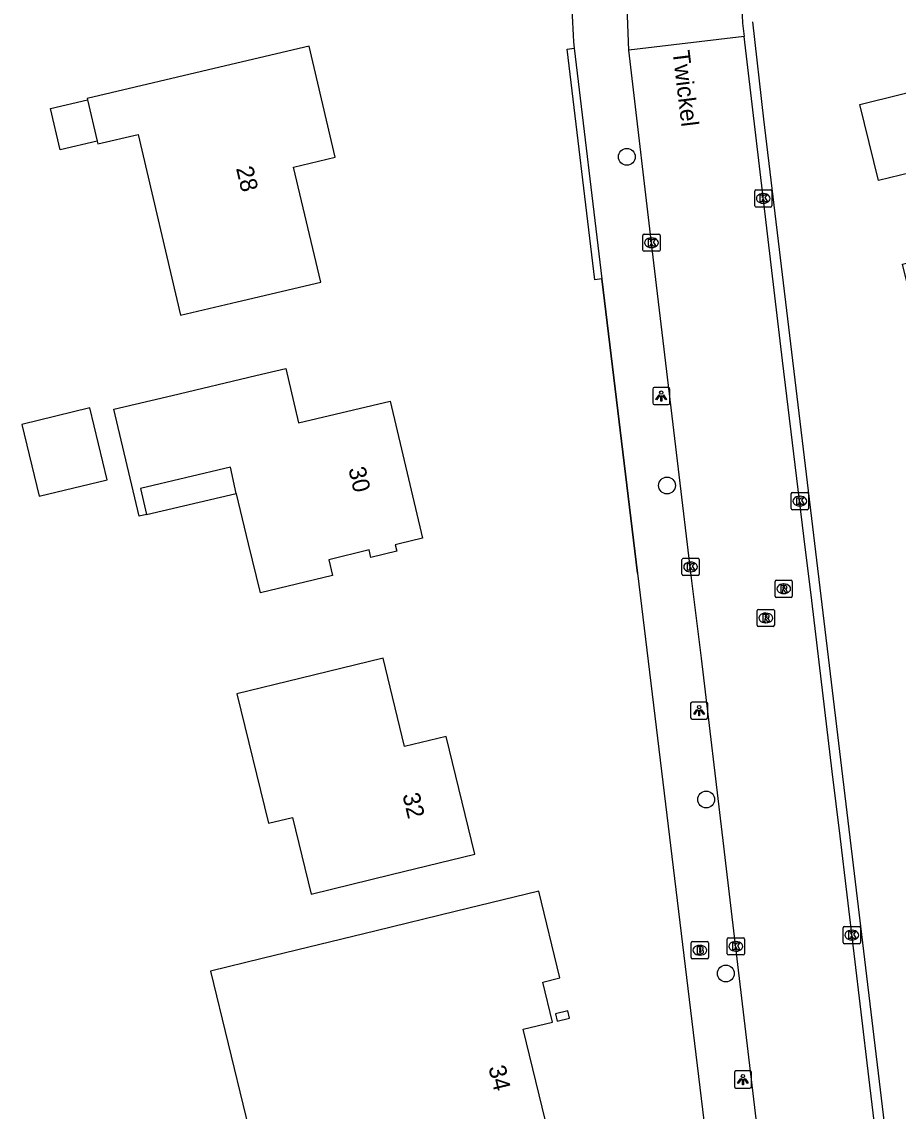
# Model space of a CAD drawing. Extents: x 157663 to 158496, y 379212 to 380934.
# Drawn here: x 158040.9 to 158091.9, y 380467 to 380530.4 of the extents above; entities that cross this region are included whole.
import ezdxf

# ---------------------------------------------------------------- set-up
doc = ezdxf.new("R2010")
doc.units = 0
for name, color, linetype in [('IMGEO_Boom', 7, 'Continuous'), ('IMGEO_Brandkraan', 7, 'Continuous'), ('IMGEO_Haag', 7, 'Continuous'), ('IMGEO_Hek', 7, 'Continuous'), ('IMGEO_Kolk', 7, 'Continuous'), ('IMGEO_Lichtpunt', 7, 'Continuous'), ('IMGEO_Openbare_ruimte_label', 7, 'Continuous'), ('IMGEO_Pand', 7, 'Continuous'), ('IMGEO_Pand_nummerreeks', 7, 'Continuous'), ('IMGEO_Pand_overbouw', 7, 'Continuous'), ('IMGEO_Rijbaan_lokaal_open', 7, 'Continuous'), ('IMGEO_Rioolput', 7, 'Continuous'), ('IMGEO_Voetpad_open', 7, 'Continuous')]:
    doc.layers.add(name, color=color, linetype=linetype)

msp = doc.modelspace()

# ---------------------------------------------------------------- linework, layer by layer
at = {"layer": 'IMGEO_Boom'}
for centre in [(158076.134, 380522.518), (158078.472, 380503.385), (158080.75, 380485.114), (158081.899, 380474.986)]:
    msp.add_circle(centre, 0.489, dxfattribs=at)
at = {"layer": 'IMGEO_Brandkraan'}
for p, q in [((158079.885, 380475.911), (158079.885, 380476.763)), ((158079.96, 380476.837), (158080.812, 380476.837)), ((158080.373, 380476.617), (158080.398, 380476.617)), ((158080.886, 380476.763), (158080.886, 380475.911)), ((158080.812, 380475.837), (158079.96, 380475.837)), ((158080.396, 380476.057), (158080.371, 380476.057))]:
    msp.add_line(p, q, dxfattribs=at)
for points in [[(158079.885, 380475.911), (158079.885, 380476.763)], [(158079.96, 380476.837), (158080.812, 380476.837)], [(158080.233, 380476.537), (158080.233, 380476.137), (158080.446, 380476.137)], [(158080.464, 380476.537), (158080.233, 380476.537)], [(158080.412, 380476.456), (158080.358, 380476.456), (158080.358, 380476.38)], [(158080.358, 380476.38), (158080.411, 380476.38)], [(158080.42, 380476.304), (158080.358, 380476.304), (158080.358, 380476.223)], [(158080.886, 380476.763), (158080.886, 380475.911)], [(158080.812, 380475.837), (158079.96, 380475.837)], [(158080.358, 380476.223), (158080.42, 380476.223)]]:
    msp.add_lwpolyline(points, dxfattribs=at)
for centre, radius, start, end in [((158079.962, 380476.761), 0.0765, 91.55205, 178.44795), ((158079.962, 380476.761), 0.0765, 91.55205, 178.44795), ((158080.413, 380476.418), 0.0379, 267.82845, 90.93552), ((158080.421, 380476.263), 0.0404, 269.87594, 90.50774), ((158080.468, 380476.392), 0.145, 59.4692, 91.53667), ((158080.493, 380476.439), 0.0922, 285.51372, 58.15012), ((158080.498, 380476.247), 0.105, 301.31148, 78.98903), ((158080.81, 380476.761), 0.0765, 1.55205, 88.44795), ((158080.81, 380476.761), 0.0765, 1.55205, 88.44795), ((158079.962, 380475.913), 0.0765, 181.55205, 268.44795), ((158079.962, 380475.913), 0.0765, 181.55205, 268.44795), ((158080.452, 380476.388), 0.251, 268.66757, 293.53466), ((158080.81, 380475.913), 0.0765, 271.55205, 358.44795), ((158080.81, 380475.913), 0.0765, 271.55205, 358.44795)]:
    msp.add_arc(centre, radius, start, end, dxfattribs=at)
for centre, major_axis, ratio, start_param, end_param in [((158080.372, 380476.337), (-0.387, 0.002), 0.722429, 4.712389, 7.853982), ((158080.397, 380476.337), (-0.39, 0.002), 0.717154, 1.570796, 4.712389)]:
    msp.add_ellipse(centre, major_axis=major_axis, ratio=ratio, start_param=start_param, end_param=end_param, dxfattribs=at)
at = {"layer": 'IMGEO_Haag'}
msp.add_lwpolyline([(158074.678, 380515.405), (158074.281, 380515.357), (158072.666, 380528.789), (158073.063, 380528.837)], dxfattribs=at)
at = {"layer": 'IMGEO_Hek'}
for points in [[(158084.108, 380524.698), (158083.47, 380530.375)], [(158076.753, 380498.285), (158074.678, 380515.405)]]:
    msp.add_lwpolyline(points, dxfattribs=at)
at = {"layer": 'IMGEO_Kolk'}
for p, q in [((158083.576, 380519.668), (158083.576, 380520.52)), ((158083.651, 380520.594), (158084.503, 380520.594)), ((158084.064, 380520.374), (158084.089, 380520.374)), ((158084.577, 380520.52), (158084.577, 380519.668)), ((158084.503, 380519.594), (158083.651, 380519.594)), ((158084.087, 380519.814), (158084.062, 380519.814)), ((158077.072, 380517.09), (158077.072, 380517.942)), ((158077.147, 380518.016), (158077.999, 380518.016)), ((158077.56, 380517.796), (158077.585, 380517.796)), ((158078.073, 380517.942), (158078.073, 380517.09)), ((158077.999, 380517.016), (158077.147, 380517.016)), ((158077.583, 380517.236), (158077.558, 380517.236)), ((158085.703, 380502.051), (158085.703, 380502.903)), ((158085.778, 380502.977), (158086.63, 380502.977)), ((158086.704, 380502.903), (158086.704, 380502.051)), ((158086.191, 380502.757), (158086.216, 380502.757)), ((158086.63, 380501.977), (158085.778, 380501.977)), ((158086.214, 380502.197), (158086.189, 380502.197)), ((158079.346, 380498.223), (158079.346, 380499.075)), ((158079.421, 380499.149), (158080.273, 380499.149)), ((158080.347, 380499.075), (158080.347, 380498.223)), ((158079.834, 380498.929), (158079.859, 380498.929)), ((158080.273, 380498.149), (158079.421, 380498.149)), ((158079.857, 380498.369), (158079.832, 380498.369)), ((158088.733, 380476.793), (158088.733, 380477.645)), ((158088.808, 380477.719), (158089.66, 380477.719)), ((158089.221, 380477.499), (158089.246, 380477.499)), ((158089.734, 380477.645), (158089.734, 380476.793)), ((158081.977, 380476.136), (158081.977, 380476.988)), ((158082.052, 380477.062), (158082.904, 380477.062)), ((158082.978, 380476.988), (158082.978, 380476.136)), ((158089.244, 380476.939), (158089.219, 380476.939)), ((158082.488, 380476.282), (158082.463, 380476.282)), ((158082.465, 380476.842), (158082.49, 380476.842)), ((158089.66, 380476.719), (158088.808, 380476.719)), ((158082.904, 380476.062), (158082.052, 380476.062))]:
    msp.add_line(p, q, dxfattribs=at)
for points in [[(158083.576, 380519.668), (158083.576, 380520.52)], [(158083.651, 380520.594), (158084.503, 380520.594)], [(158083.897, 380520.294), (158084.02, 380520.294), (158084.02, 380520.143), (158084.15, 380520.294), (158084.314, 380520.294), (158084.168, 380520.143), (158084.321, 380519.894), (158084.169, 380519.894), (158084.084, 380520.058), (158084.02, 380519.991), (158084.02, 380519.894), (158083.897, 380519.894), (158083.897, 380520.294)], [(158084.577, 380520.52), (158084.577, 380519.668)], [(158084.503, 380519.594), (158083.651, 380519.594)], [(158077.072, 380517.09), (158077.072, 380517.942)], [(158077.147, 380518.016), (158077.999, 380518.016)], [(158077.393, 380517.716), (158077.516, 380517.716), (158077.516, 380517.565), (158077.646, 380517.716), (158077.81, 380517.716), (158077.664, 380517.565), (158077.817, 380517.316), (158077.665, 380517.316), (158077.58, 380517.48), (158077.516, 380517.413), (158077.516, 380517.316), (158077.393, 380517.316), (158077.393, 380517.716)], [(158078.073, 380517.942), (158078.073, 380517.09)], [(158077.999, 380517.016), (158077.147, 380517.016)], [(158085.703, 380502.051), (158085.703, 380502.903)], [(158085.778, 380502.977), (158086.63, 380502.977)], [(158086.704, 380502.903), (158086.704, 380502.051)], [(158086.024, 380502.677), (158086.147, 380502.677), (158086.147, 380502.526), (158086.277, 380502.677), (158086.441, 380502.677), (158086.295, 380502.526), (158086.448, 380502.277), (158086.296, 380502.277), (158086.211, 380502.441), (158086.147, 380502.374), (158086.147, 380502.277), (158086.024, 380502.277), (158086.024, 380502.677)], [(158086.63, 380501.977), (158085.778, 380501.977)], [(158079.346, 380498.223), (158079.346, 380499.075)], [(158079.421, 380499.149), (158080.273, 380499.149)], [(158080.347, 380499.075), (158080.347, 380498.223)], [(158079.667, 380498.849), (158079.79, 380498.849), (158079.79, 380498.698), (158079.92, 380498.849), (158080.084, 380498.849), (158079.938, 380498.698), (158080.091, 380498.449), (158079.939, 380498.449), (158079.854, 380498.613), (158079.79, 380498.546), (158079.79, 380498.449), (158079.667, 380498.449), (158079.667, 380498.849)], [(158080.273, 380498.149), (158079.421, 380498.149)], [(158088.733, 380476.793), (158088.733, 380477.645)], [(158088.808, 380477.719), (158089.66, 380477.719)], [(158089.734, 380477.645), (158089.734, 380476.793)], [(158081.977, 380476.136), (158081.977, 380476.988)], [(158082.052, 380477.062), (158082.904, 380477.062)], [(158082.978, 380476.988), (158082.978, 380476.136)], [(158089.054, 380477.419), (158089.177, 380477.419), (158089.177, 380477.268), (158089.307, 380477.419), (158089.471, 380477.419), (158089.325, 380477.268), (158089.478, 380477.019), (158089.326, 380477.019), (158089.241, 380477.183), (158089.177, 380477.116), (158089.177, 380477.019), (158089.054, 380477.019), (158089.054, 380477.419)], [(158082.298, 380476.762), (158082.421, 380476.762), (158082.421, 380476.611), (158082.551, 380476.762), (158082.715, 380476.762), (158082.569, 380476.611), (158082.722, 380476.362), (158082.57, 380476.362), (158082.485, 380476.526), (158082.421, 380476.459), (158082.421, 380476.362), (158082.298, 380476.362), (158082.298, 380476.762)], [(158089.66, 380476.719), (158088.808, 380476.719)], [(158082.904, 380476.062), (158082.052, 380476.062)]]:
    msp.add_lwpolyline(points, dxfattribs=at)
for centre, start, end in [((158083.653, 380520.518), 91.55205, 178.44795), ((158083.653, 380520.518), 91.55205, 178.44795), ((158084.501, 380520.518), 1.55205, 88.44795), ((158084.501, 380520.518), 1.55205, 88.44795), ((158083.653, 380519.67), 181.55205, 268.44795), ((158083.653, 380519.67), 181.55205, 268.44795), ((158084.501, 380519.67), 271.55205, 358.44795), ((158084.501, 380519.67), 271.55205, 358.44795), ((158077.149, 380517.94), 91.55205, 178.44795), ((158077.149, 380517.94), 91.55205, 178.44795), ((158077.997, 380517.94), 1.55205, 88.44795), ((158077.997, 380517.94), 1.55205, 88.44795), ((158077.149, 380517.092), 181.55205, 268.44795), ((158077.149, 380517.092), 181.55205, 268.44795), ((158077.997, 380517.092), 271.55205, 358.44795), ((158077.997, 380517.092), 271.55205, 358.44795), ((158085.78, 380502.901), 91.55205, 178.44795), ((158085.78, 380502.901), 91.55205, 178.44795), ((158086.628, 380502.901), 1.55205, 88.44795), ((158086.628, 380502.901), 1.55205, 88.44795), ((158085.78, 380502.053), 181.55205, 268.44795), ((158085.78, 380502.053), 181.55205, 268.44795), ((158086.628, 380502.053), 271.55205, 358.44795), ((158086.628, 380502.053), 271.55205, 358.44795), ((158079.423, 380499.073), 91.55205, 178.44795), ((158079.423, 380499.073), 91.55205, 178.44795), ((158080.271, 380499.073), 1.55205, 88.44795), ((158080.271, 380499.073), 1.55205, 88.44795), ((158079.423, 380498.225), 181.55205, 268.44795), ((158079.423, 380498.225), 181.55205, 268.44795), ((158080.271, 380498.225), 271.55205, 358.44795), ((158080.271, 380498.225), 271.55205, 358.44795), ((158088.81, 380477.643), 91.55205, 178.44795), ((158088.81, 380477.643), 91.55205, 178.44795), ((158089.658, 380477.643), 1.55205, 88.44795), ((158089.658, 380477.643), 1.55205, 88.44795), ((158082.054, 380476.986), 91.55205, 178.44795), ((158082.054, 380476.986), 91.55205, 178.44795), ((158082.902, 380476.986), 1.55205, 88.44795), ((158082.902, 380476.986), 1.55205, 88.44795), ((158088.81, 380476.795), 181.55205, 268.44795), ((158088.81, 380476.795), 181.55205, 268.44795), ((158089.658, 380476.795), 271.55205, 358.44795), ((158089.658, 380476.795), 271.55205, 358.44795), ((158082.054, 380476.138), 181.55205, 268.44795), ((158082.054, 380476.138), 181.55205, 268.44795), ((158082.902, 380476.138), 271.55205, 358.44795), ((158082.902, 380476.138), 271.55205, 358.44795)]:
    msp.add_arc(centre, 0.0765, start, end, dxfattribs=at)
for centre, major_axis, ratio, start_param, end_param in [((158084.063, 380520.094), (-0.387, 0.002), 0.722429, 4.712389, 7.853982), ((158084.088, 380520.094), (-0.39, 0.002), 0.717154, 1.570796, 4.712389), ((158077.559, 380517.516), (-0.387, 0.002), 0.722429, 4.712389, 7.853982), ((158077.584, 380517.516), (-0.39, 0.002), 0.717154, 1.570796, 4.712389), ((158086.19, 380502.477), (-0.387, 0.002), 0.722429, 4.712389, 7.853982), ((158086.215, 380502.477), (-0.39, 0.002), 0.717154, 1.570796, 4.712389), ((158079.833, 380498.649), (-0.387, 0.002), 0.722429, 4.712389, 7.853982), ((158079.858, 380498.649), (-0.39, 0.002), 0.717154, 1.570796, 4.712389), ((158089.22, 380477.219), (-0.387, 0.002), 0.722429, 4.712389, 7.853982), ((158089.245, 380477.219), (-0.39, 0.002), 0.717154, 1.570796, 4.712389), ((158082.464, 380476.562), (-0.387, 0.002), 0.722429, 4.712389, 7.853982), ((158082.489, 380476.562), (-0.39, 0.002), 0.717154, 1.570796, 4.712389)]:
    msp.add_ellipse(centre, major_axis=major_axis, ratio=ratio, start_param=start_param, end_param=end_param, dxfattribs=at)
at = {"layer": 'IMGEO_Lichtpunt'}
for p, q in [((158077.642, 380508.995), (158077.642, 380508.188)), ((158077.642, 380508.995), (158077.642, 380508.188)), ((158078.544, 380509.09), (158077.736, 380509.09)), ((158078.544, 380509.09), (158077.736, 380509.09)), ((158078.638, 380508.188), (158078.638, 380508.995)), ((158078.638, 380508.188), (158078.638, 380508.995)), ((158077.736, 380508.094), (158078.544, 380508.094)), ((158077.736, 380508.094), (158078.544, 380508.094)), ((158079.845, 380490.69), (158079.845, 380489.883)), ((158079.845, 380490.69), (158079.845, 380489.883)), ((158080.747, 380490.785), (158079.939, 380490.785)), ((158080.747, 380490.785), (158079.939, 380490.785)), ((158080.841, 380489.883), (158080.841, 380490.69)), ((158080.841, 380489.883), (158080.841, 380490.69)), ((158079.939, 380489.789), (158080.747, 380489.789)), ((158079.939, 380489.789), (158080.747, 380489.789)), ((158083.297, 380469.31), (158082.489, 380469.31)), ((158083.297, 380469.31), (158082.489, 380469.31)), ((158082.395, 380469.215), (158082.395, 380468.408)), ((158082.395, 380469.215), (158082.395, 380468.408)), ((158083.391, 380468.408), (158083.391, 380469.215)), ((158083.391, 380468.408), (158083.391, 380469.215)), ((158082.489, 380468.314), (158083.297, 380468.314)), ((158082.489, 380468.314), (158083.297, 380468.314))]:
    msp.add_line(p, q, dxfattribs=at)
for points in [[(158078.016, 380508.659), (158078.055, 380508.631), (158077.867, 380508.369), (158077.829, 380508.396), (158078.016, 380508.659)], [(158078.118, 380508.611), (158078.165, 380508.611), (158078.165, 380508.289), (158078.118, 380508.289), (158078.118, 380508.611)], [(158078.228, 380508.631), (158078.266, 380508.658), (158078.453, 380508.396), (158078.414, 380508.368), (158078.228, 380508.631)], [(158080.219, 380490.354), (158080.258, 380490.326), (158080.07, 380490.064), (158080.032, 380490.091), (158080.219, 380490.354)], [(158080.321, 380490.306), (158080.368, 380490.306), (158080.368, 380489.984), (158080.321, 380489.984), (158080.321, 380490.306)], [(158080.431, 380490.326), (158080.469, 380490.353), (158080.656, 380490.091), (158080.617, 380490.063), (158080.431, 380490.326)], [(158082.769, 380468.879), (158082.808, 380468.851), (158082.62, 380468.589), (158082.582, 380468.616), (158082.769, 380468.879)], [(158082.871, 380468.831), (158082.918, 380468.831), (158082.918, 380468.509), (158082.871, 380468.509), (158082.871, 380468.831)], [(158082.981, 380468.851), (158083.019, 380468.878), (158083.206, 380468.616), (158083.167, 380468.588), (158082.981, 380468.851)]]:
    msp.add_lwpolyline(points, dxfattribs=at)
for centre in [(158078.141, 380508.793), (158080.344, 380490.488), (158082.894, 380469.013)]:
    msp.add_circle(centre, 0.0994, dxfattribs=at)
for centre, start, end in [((158077.736, 380508.995), 90, 180), ((158077.736, 380508.995), 90, 180), ((158078.544, 380508.995), 0, 90), ((158078.544, 380508.995), 0, 90), ((158077.736, 380508.188), 180, 270), ((158077.736, 380508.188), 180, 270), ((158078.544, 380508.188), 270, 0), ((158078.544, 380508.188), 270, 360), ((158079.939, 380490.69), 90, 180), ((158079.939, 380490.69), 90, 180), ((158080.747, 380490.69), 0, 90), ((158080.747, 380490.69), 0, 90), ((158079.939, 380489.883), 180, 270), ((158079.939, 380489.883), 180, 270), ((158080.747, 380489.883), 270, 0), ((158080.747, 380489.883), 270, 360), ((158082.489, 380469.215), 90, 180), ((158082.489, 380469.215), 90, 180), ((158083.297, 380469.215), 0, 90), ((158083.297, 380469.215), 0, 90), ((158082.489, 380468.408), 180, 270), ((158082.489, 380468.408), 180, 270), ((158083.297, 380468.408), 270, 0), ((158083.297, 380468.408), 270, 360)]:
    msp.add_arc(centre, 0.0946, start, end, dxfattribs=at)
at = {"layer": 'IMGEO_Pand'}
for points in [[(158045.307, 380523.431), (158045.345, 380523.269), (158047.685, 380523.82), (158050.161, 380513.298), (158053.45, 380514.072), (158058.317, 380515.217), (158056.739, 380521.922), (158059.164, 380522.493), (158057.644, 380528.954), (158052.777, 380527.809), (158044.723, 380525.914), (158044.741, 380525.838)], [(158093.155, 380512.335), (158092.19, 380516.26), (158093.911, 380516.683), (158092.7, 380521.607), (158090.782, 380521.135), (158089.692, 380525.568), (158094.548, 380526.762), (158099.158, 380527.896), (158101.574, 380518.077), (158105.369, 380519.011), (158106.246, 380515.449), (158102.316, 380514.482), (158101.963, 380514.395)], [(158045.307, 380523.431), (158043.162, 380522.926), (158042.596, 380525.334), (158044.741, 380525.838)], [(158044.741, 380525.838), (158045.307, 380523.431)], [(158054.533, 380509.779), (158056.288, 380510.192), (158057.03, 380507.04), (158062.364, 380508.295), (158064.24, 380500.323), (158062.876, 380500), (158062.658, 380499.936), (158062.749, 380499.56), (158061.244, 380499.194), (158061.137, 380499.632), (158058.781, 380499.058), (158059.001, 380498.156), (158054.804, 380497.135), (158054.111, 380500), (158053.408, 380502.905), (158053.402, 380502.928), (158053.06, 380504.444), (158047.824, 380503.213), (158048.179, 380501.7), (158047.746, 380501.598), (158046.278, 380507.836), (158049.666, 380508.633), (158054.533, 380509.779)], [(158044.887, 380507.9), (158040.919, 380506.945), (158041.927, 380502.757), (158045.895, 380503.712), (158044.887, 380507.9)], [(158065.617, 380488.774), (158063.204, 380488.187), (158061.952, 380493.334), (158057.094, 380492.152), (158053.439, 380491.263), (158055.272, 380483.731), (158056.671, 380484.071), (158057.758, 380479.601), (158062.427, 380480.737), (158067.285, 380481.919), (158065.617, 380488.774)], [(158070.106, 380471.734), (158071.817, 380472.15), (158071.25, 380474.483), (158072.233, 380474.722), (158071.005, 380479.768), (158066.147, 380478.586), (158061.551, 380477.468), (158054.903, 380475.85), (158051.903, 380475.12), (158054.99, 380462.43), (158062.63, 380464.289), (158062.754, 380463.778), (158063.559, 380460.468), (158066.712, 380461.235), (158069.52, 380461.918), (158068.595, 380465.717), (158071.403, 380466.4), (158070.106, 380471.734)], [(158072.698, 380472.808), (158071.98, 380472.634), (158072.082, 380472.214), (158072.8, 380472.389), (158072.698, 380472.808)]]:
    msp.add_lwpolyline(points, dxfattribs=at)
at = {"layer": 'IMGEO_Pand_overbouw'}
msp.add_lwpolyline([(158053.06, 380504.444), (158047.824, 380503.213), (158048.179, 380501.7), (158053.402, 380502.928)], close=True, dxfattribs=at)
at = {"layer": 'IMGEO_Rijbaan_lokaal_open'}
for points in [[(158076.245, 380528.73), (158076.07, 380533.27)], [(158082.866, 380530.302), (158082.958, 380529.523)], [(158082.958, 380529.523), (158076.245, 380528.73)], [(158091.416, 380458.976), (158090.221, 380468.97), (158089.784, 380472.738), (158088.547, 380482.967), (158088.09, 380486.736), (158086.903, 380496.686), (158086.439, 380500.445), (158085.198, 380510.659), (158084.741, 380514.431), (158082.958, 380529.523)], [(158091.201, 380403.997), (158086.642, 380441.77), (158086.089, 380446.282), (158084.501, 380459.454), (158084.064, 380463.2), (158083.878, 380464.74), (158083.435, 380468.487), (158082.23, 380478.604), (158081.782, 380482.399), (158080.477, 380493.331), (158079.926, 380497.842), (158078.254, 380511.803), (158077.715, 380516.353), (158076.245, 380528.73)]]:
    msp.add_lwpolyline(points, dxfattribs=at)
msp.add_arc((158117.182, 380532.437), 34.382, 171.3911, 183.56083, dxfattribs=at)
at = {"layer": 'IMGEO_Rioolput'}
for p, q in [((158084.764, 380496.948), (158084.764, 380497.8)), ((158084.839, 380497.874), (158085.691, 380497.874)), ((158085.765, 380497.8), (158085.765, 380496.948)), ((158085.252, 380497.654), (158085.277, 380497.654)), ((158085.691, 380496.874), (158084.839, 380496.874)), ((158085.275, 380497.094), (158085.25, 380497.094)), ((158083.722, 380495.25), (158083.722, 380496.102)), ((158083.797, 380496.176), (158084.649, 380496.176)), ((158084.21, 380495.956), (158084.235, 380495.956)), ((158084.723, 380496.102), (158084.723, 380495.25)), ((158084.233, 380495.396), (158084.208, 380495.396)), ((158084.649, 380495.176), (158083.797, 380495.176))]:
    msp.add_line(p, q, dxfattribs=at)
for points in [[(158084.764, 380496.948), (158084.764, 380497.8)], [(158084.839, 380497.874), (158085.691, 380497.874)], [(158085.765, 380497.8), (158085.765, 380496.948)], [(158085.353, 380497.572), (158085.101, 380497.574), (158085.101, 380497.174)], [(158085.101, 380497.174), (158085.225, 380497.174), (158085.225, 380497.336), (158085.236, 380497.336)], [(158085.279, 380497.493), (158085.225, 380497.493), (158085.225, 380497.412)], [(158085.225, 380497.412), (158085.277, 380497.412)], [(158085.283, 380497.307), (158085.354, 380497.174), (158085.494, 380497.174), (158085.429, 380497.3)], [(158085.691, 380496.874), (158084.839, 380496.874)], [(158083.722, 380495.25), (158083.722, 380496.102)], [(158083.797, 380496.176), (158084.649, 380496.176)], [(158084.723, 380496.102), (158084.723, 380495.25)], [(158084.311, 380495.874), (158084.059, 380495.876), (158084.059, 380495.476)], [(158084.059, 380495.476), (158084.183, 380495.476), (158084.183, 380495.638), (158084.194, 380495.638)], [(158084.237, 380495.795), (158084.183, 380495.795), (158084.183, 380495.714)], [(158084.183, 380495.714), (158084.235, 380495.714)], [(158084.241, 380495.609), (158084.312, 380495.476), (158084.452, 380495.476), (158084.387, 380495.602)], [(158084.649, 380495.176), (158083.797, 380495.176)]]:
    msp.add_lwpolyline(points, dxfattribs=at)
for centre, radius, start, end in [((158084.841, 380497.798), 0.0765, 91.55205, 178.44795), ((158084.841, 380497.798), 0.0765, 91.55205, 178.44795), ((158085.689, 380497.798), 0.0765, 1.55205, 88.44795), ((158085.689, 380497.798), 0.0765, 1.55205, 88.44795), ((158085.235, 380497.283), 0.0533, 26.02933, 88.69889), ((158085.261, 380497.601), 0.19, 274.7715, 282.96867), ((158085.285, 380497.397), 0.0964, 77.00612, 93.18647), ((158085.299, 380497.454), 0.0378, 276.66336, 79.67722), ((158085.352, 380497.462), 0.109, 350.36119, 89.41601), ((158085.35, 380497.462), 0.112, 277.58423, 350.98172), ((158085.334, 380497.247), 0.108, 29.51342, 73.79051), ((158084.841, 380496.95), 0.0765, 181.55205, 268.44795), ((158084.841, 380496.95), 0.0765, 181.55205, 268.44795), ((158085.689, 380496.95), 0.0765, 271.55205, 358.44795), ((158085.689, 380496.95), 0.0765, 271.55205, 358.44795), ((158083.799, 380496.1), 0.0765, 91.55205, 178.44795), ((158083.799, 380496.1), 0.0765, 91.55205, 178.44795), ((158084.647, 380496.1), 0.0765, 1.55205, 88.44795), ((158084.647, 380496.1), 0.0765, 1.55205, 88.44795), ((158084.193, 380495.585), 0.0533, 26.02933, 88.69889), ((158084.219, 380495.903), 0.19, 274.7715, 282.96867), ((158084.243, 380495.699), 0.0964, 77.00612, 93.18647), ((158084.257, 380495.756), 0.0378, 276.66336, 79.67722), ((158084.31, 380495.764), 0.109, 350.36119, 89.41601), ((158084.308, 380495.764), 0.112, 277.58423, 350.98172), ((158084.292, 380495.549), 0.108, 29.51342, 73.79051), ((158083.799, 380495.252), 0.0765, 181.55205, 268.44795), ((158083.799, 380495.252), 0.0765, 181.55205, 268.44795), ((158084.647, 380495.252), 0.0765, 271.55205, 358.44795), ((158084.647, 380495.252), 0.0765, 271.55205, 358.44795)]:
    msp.add_arc(centre, radius, start, end, dxfattribs=at)
for centre, major_axis, ratio, start_param, end_param in [((158085.251, 380497.374), (-0.387, 0.002), 0.722429, 4.712389, 7.853982), ((158085.276, 380497.374), (-0.39, 0.002), 0.717154, 1.570796, 4.712389), ((158084.209, 380495.676), (-0.387, 0.002), 0.722429, 4.712389, 7.853982), ((158084.234, 380495.676), (-0.39, 0.002), 0.717154, 1.570796, 4.712389)]:
    msp.add_ellipse(centre, major_axis=major_axis, ratio=ratio, start_param=start_param, end_param=end_param, dxfattribs=at)
at = {"layer": 'IMGEO_Voetpad_open'}
for points in [[(158091.931, 380459.649), (158084.108, 380524.698), (158083.47, 380530.375)], [(158073.063, 380528.837), (158074.678, 380515.405)], [(158074.678, 380515.405), (158076.753, 380498.285), (158084.325, 380435.852), (158086.631, 380416.924), (158086.681, 380416.507)]]:
    msp.add_lwpolyline(points, dxfattribs=at)
msp.add_arc((158125.506, 380532.746), 52.588, 177.66993, 184.2628, dxfattribs=at)

# ---------------------------------------------------------------- texts
at = {"layer": 'IMGEO_Openbare_ruimte_label'}
msp.add_text('Twickel', height=1, rotation=276.94741, dxfattribs=at).set_placement((158078.788, 380528.652))
at = {"layer": 'IMGEO_Pand_nummerreeks'}
for s, rotation, p in [('28', 283.24657, (158053.385, 380521.851)), ('30', 283.24084, (158059.92, 380504.36)), ('32', 283.67629, (158063.067, 380485.377)), ('34', 283.66483, (158068.073, 380469.515))]:
    msp.add_text(s, height=1, rotation=rotation, dxfattribs=at).set_placement(p)

doc.saveas('drawing.dxf')
